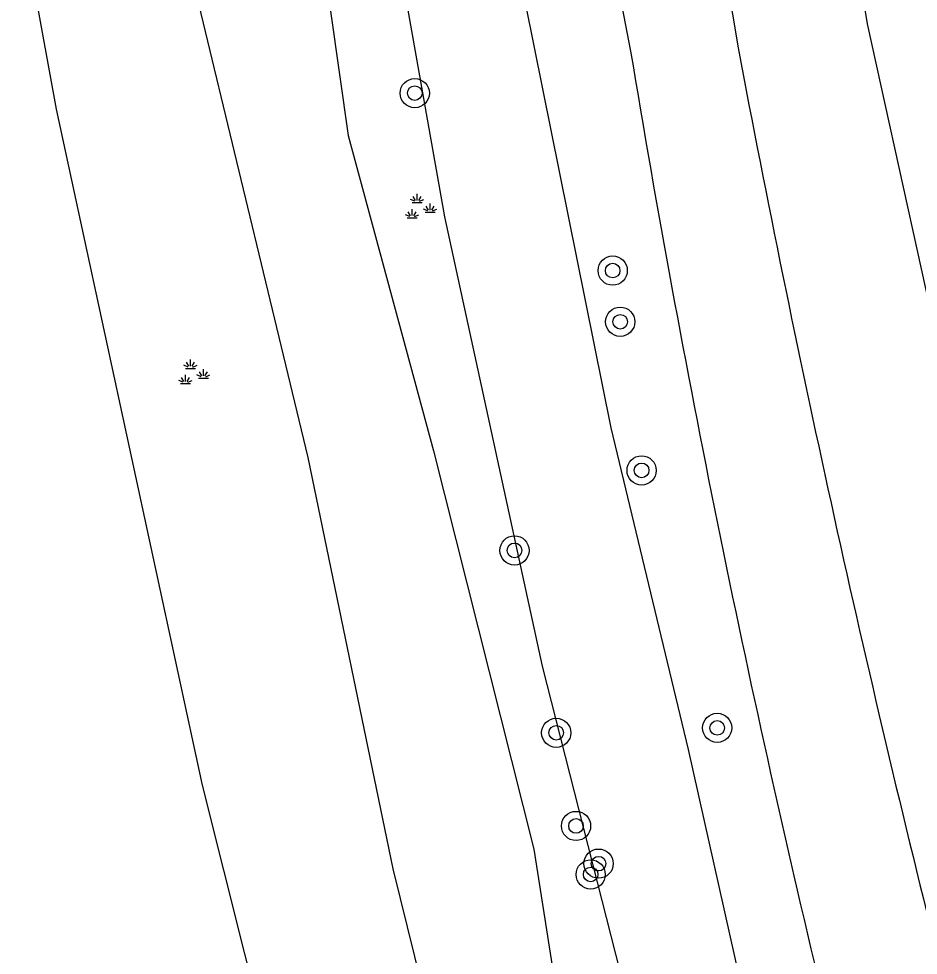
# Model space of a CAD drawing. Extents: x 128999 to 131010, y 395498 to 399007.
# Drawn here: x 129564.94 to 129589.55, y 396054.49 to 396080.12 of the extents above; entities that cross this region are included whole.
import ezdxf

# ---------------------------------------------------------------- set-up
doc = ezdxf.new("R2010")
doc.units = 0
for name, color, linetype in [('gg-afsc-draadraster', 7, 'Continuous'), ('gg-afsc-hekwerk', 7, 'Continuous'), ('gg-knt-onverhard', 7, 'Continuous'), ('gg-knt-verharding', 7, 'Continuous'), ('gg-kntw-bovenkant insteek waterloop', 7, 'Continuous'), ('gt-symb-boom', 7, 'Continuous'), ('gt-symb-groenvak', 7, 'Continuous')]:
    doc.layers.add(name, color=color, linetype=linetype)

# ---------------------------------------------------------------- blocks, each defined once
blk = doc.blocks.new('gt0-BOOM')
at = {"layer": 'gt-symb-boom'}
for radius in [0.4, 0.2]:
    blk.add_circle((0, 0), radius, dxfattribs=at)
blk = doc.blocks.new('gt0-GRVAK')
at = {"layer": 'gt-symb-groenvak'}
for p, q in [((-0.091, 0.211), (-0.156, 0.322)), ((-0.047, 0.214), (-0.047, 0.393)), ((-0.004, 0.211), (0.061, 0.322)), ((-0.11, 0.189), (-0.228, 0.24)), ((-0.182, 0.153), (0.088, 0.153)), ((0.015, 0.189), (0.133, 0.24)), ((0.262, -0.052), (0.197, 0.059)), ((0.305, -0.049), (0.305, 0.13)), ((0.349, -0.052), (0.414, 0.059)), ((-0.245, -0.228), (-0.363, -0.177)), ((-0.226, -0.206), (-0.291, -0.095)), ((-0.183, -0.203), (-0.183, -0.024)), ((-0.139, -0.206), (-0.074, -0.095)), ((-0.12, -0.228), (-0.002, -0.177)), ((0.243, -0.074), (0.125, -0.023)), ((0.17, -0.11), (0.441, -0.11)), ((0.368, -0.074), (0.486, -0.023)), ((-0.318, -0.264), (-0.047, -0.264))]:
    blk.add_line(p, q, dxfattribs=at)

msp = doc.modelspace()

# ---------------------------------------------------------------- linework, layer by layer
at = {"layer": 'gg-afsc-draadraster'}
msp.add_lwpolyline([(129604.728, 395983.29), (129603.861, 395985.849), (129602.931, 395988.004), (129599.229, 395997.305), (129592.404, 396016.431), (129584.157, 396043.205), (129579.266, 396062.407), (129576.595, 396074.7), (129573.979, 396089.462)], dxfattribs=at)
at = {"layer": 'gg-afsc-hekwerk'}
msp.add_lwpolyline([(129563.01, 396093.951), (129563.162, 396092.945), (129565.96, 396077.645), (129569.958, 396059.147), (129574.027, 396042.935), (129580.747, 396020.248), (129592.034, 395988.596), (129593.687, 395983.88), (129594.037, 395971.211)], dxfattribs=at)
at = {"layer": 'gg-knt-onverhard'}
for points in [[(129572.673, 396097.629), (129571.645, 396094.919), (129572.032, 396090.474), (129573.951, 396076.925), (129576.289, 396068.293), (129579.028, 396057.397), (129580.421, 396048.563), (129585.529, 396032.895), (129589.537, 396021.449), (129593.45, 396007.596), (129598.349, 395992.466), (129599.935, 395987.411), (129600.264, 395986.171)], [(129566.016, 396096.471), (129572.851, 396068.112), (129575.175, 396056.859), (129577.539, 396047.297), (129582.883, 396031.835), (129586.551, 396020.963), (129591.137, 396006.724), (129595.66, 395992.178), (129598.645, 395982.439), (129599.089, 395979.161), (129599.104, 395976.337)]]:
    msp.add_lwpolyline(points, dxfattribs=at)
at = {"layer": 'gg-knt-verharding'}
for points in [[(129582.059, 396094.987), (129583.212, 396087.737), (129584.62, 396079.324)], [(129586.067, 396094.141), (129586.942, 396087.397), (129588.155, 396079.98), (129593.589, 396055.312), (129600.517, 396030.647), (129605.381, 396016.011)]]:
    msp.add_lwpolyline(points, dxfattribs=at)
msp.add_arc((130008.68, 396159.465), 431.567, 190.7018, 194.07765, dxfattribs=at)
at = {"layer": 'gg-kntw-bovenkant insteek waterloop'}
msp.add_line((129579.003, 396093.029), (129581.679, 396079.234), dxfattribs=at)
msp.add_lwpolyline([(129601.631, 396000), (129597.391, 396011.536), (129594.703, 396019.756), (129592.011, 396028.355), (129589.695, 396035.494), (129587.146, 396043.749), (129585.229, 396051.32), (129583.265, 396060.121), (129581.151, 396068.924), (129577.875, 396085.183), (129576.649, 396093.474)], dxfattribs=at)
msp.add_arc((129940.484, 396138.534), 363.672, 189.38446, 193.52693, dxfattribs=at)

# ---------------------------------------------------------------- block references
at = {"layer": 'gt-symb-boom'}
for p in [(129575.775, 396078.083), (129581.189, 396073.228), (129581.395, 396071.827), (129581.981, 396067.76), (129578.503, 396065.571), (129579.644, 396060.579), (129584.048, 396060.715), (129580.186, 396058.03), (129580.803, 396056.999), (129580.587, 396056.703)]:
    msp.add_blockref('gt0-BOOM', p, dxfattribs=at)
at = {"layer": 'gt-symb-groenvak'}
for p in [(129575.888, 396074.934), (129569.686, 396070.398)]:
    msp.add_blockref('gt0-GRVAK', p, dxfattribs=at)

doc.saveas('drawing.dxf')
